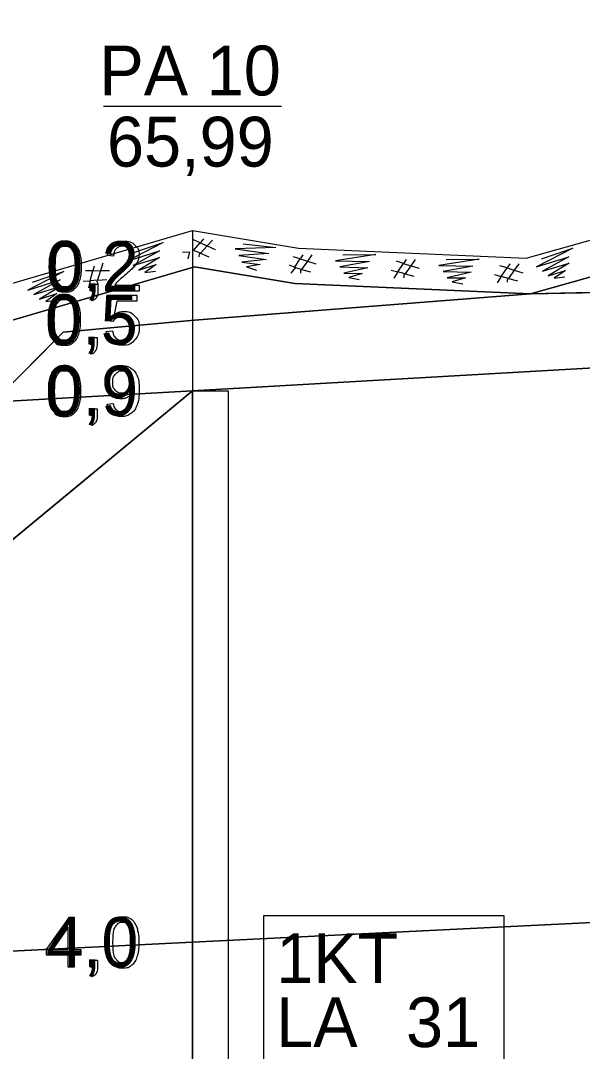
# Model space of a CAD drawing. Extents: x 532503 to 539665, y 6557663 to 6561526.
# Drawn here: x 537390.7 to 537453.8, y 6560389.4 to 6560505.3 of the extents above; entities that cross this region are included whole.
import ezdxf

# ---------------------------------------------------------------- set-up
doc = ezdxf.new("R2010")
doc.units = 0
for name, color, linetype in [('Default', 7, 'Continuous'), ('GEOLPUNKT', 7, 'Continuous'), ('Plokid', 7, 'Continuous'), ('Proovid', 7, 'Continuous'), ('Täide', 7, 'Continuous')]:
    doc.layers.add(name, color=color, linetype=linetype)

msp = doc.modelspace()

# ---------------------------------------------------------------- linework, layer by layer
at = {"layer": 'Default'}
for points in [[(537322.23, 6560416.75), (537326.37, 6560421.81), (537330.23, 6560426.27), (537340.98, 6560442.43), (537343.58, 6560446.27), (537350.59, 6560458.09), (537354.61, 6560466.27), (537364.7, 6560468.43), (537409.98, 6560481.67), (537421.88, 6560479.69), (537447.49, 6560478.57), (537471.88, 6560485.43), (537475.42, 6560486.27), (537476.28, 6560486.59), (537513.56, 6560495.99), (537520.26, 6560497.58), (537521.87, 6560497.97)], [(537316.32, 6560403.48), (537325.29, 6560414.21), (537329.42, 6560419.25), (537333.4, 6560423.86), (537344.28, 6560440.21), (537346.94, 6560444.14), (537354.09, 6560456.19), (537357.33, 6560462.78), (537365.68, 6560464.57), (537410.22, 6560477.6), (537421.47, 6560475.73), (537447.96, 6560474.57), (537472.88, 6560481.58), (537476.58, 6560482.46), (537477.46, 6560482.79), (537514.5, 6560492.12), (537521.18, 6560493.72), (537522.74, 6560494.09)], [(537114.82, 6560272.67), (537235.3, 6560321.87), (537242.05, 6560326.27), (537267.99, 6560346.27), (537409.98, 6560463.67), (537409.98, 6560463.67), (537409.98, 6560463.67), (537680.4, 6560479.07), (537680.4, 6560479.07), (537927.28, 6560437.47), (537927.28, 6560437.47), (538157.31, 6560447.07), (538157.31, 6560447.07), (538426.58, 6560436.27), (538426.58, 6560436.27), (538556.7, 6560436.87), (538556.7, 6560436.87), (538783.9, 6560390.27), (538783.9, 6560390.27)], [(537291.08, 6560365.36), (537330.34, 6560400.02), (537387.62, 6560462.4), (537395.43, 6560470.27), (537410.22, 6560471.6), (537447.96, 6560474.57), (537680.4, 6560479.07)], [(537409.98, 6560463.67), (537409.98, 6560463.67), (537680.4, 6560479.07), (537680.4, 6560479.07), (537927.28, 6560437.47), (537927.28, 6560437.47), (538157.31, 6560447.07), (538157.31, 6560447.07), (538426.58, 6560436.27), (538426.58, 6560436.27), (538556.7, 6560436.87), (538556.7, 6560436.87), (538783.9, 6560390.27), (538809.14, 6560385.09)], [(537327.58, 6560397.59), (537409.98, 6560401.67), (537680.4, 6560415.07), (537927.28, 6560383.47), (538157.31, 6560395.07), (538426.58, 6560390.27), (538556.7, 6560374.87), (538783.9, 6560390.27), (538809.14, 6560385.09)]]:
    msp.add_lwpolyline(points, dxfattribs=at)
at = {"layer": 'GEOLPUNKT'}
for p, q in [((537399.98, 6560495.67), (537419.98, 6560495.67)), ((537409.98, 6560481.67), (537409.98, 6560181.67))]:
    msp.add_line(p, q, dxfattribs=at)
at = {"layer": 'Plokid'}
for points in [[(537316.32, 6560403.48), (537325.29, 6560414.21), (537329.42, 6560419.25), (537333.4, 6560423.86), (537344.28, 6560440.21), (537346.94, 6560444.14), (537354.09, 6560456.19), (537357.33, 6560462.78), (537365.68, 6560464.57), (537410.22, 6560477.6), (537421.47, 6560475.73), (537447.96, 6560474.57), (537472.88, 6560481.58), (537476.58, 6560482.46), (537477.46, 6560482.79), (537514.5, 6560492.12), (537521.18, 6560493.72), (537522.74, 6560494.09)], [(537119.21, 6560274.46), (537235.3, 6560321.87), (537242.05, 6560326.27), (537267.99, 6560346.27), (537291.08, 6560365.36), (537409.98, 6560463.67), (537409.98, 6560463.67), (537680.4, 6560479.07), (537680.4, 6560479.07), (537927.28, 6560437.47), (537927.28, 6560437.47), (538157.31, 6560447.07), (538157.31, 6560447.07), (538426.58, 6560436.27), (538426.58, 6560436.27), (538556.7, 6560436.87), (538556.7, 6560436.87), (538783.9, 6560390.27), (538783.9, 6560390.27)]]:
    msp.add_lwpolyline(points, dxfattribs=at)
at = {"layer": 'Proovid'}
for points in [[(537401.12, 6560478.8), (537400.41, 6560478.87)], [(537398.57, 6560474.87), (537398.57, 6560475.65), (537399.35, 6560475.65), (537399.35, 6560474.87)], [(537403.98, 6560475.53), (537403.98, 6560474.87), (537400.28, 6560474.87)], [(537401.24, 6560475.53), (537403.98, 6560475.53)], [(537398.96, 6560474.87), (537398.57, 6560474.87)], [(537401.04, 6560471.44), (537400.39, 6560471.52), (537400.93, 6560474.4), (537403.72, 6560474.4), (537403.72, 6560473.74), (537401.48, 6560473.74), (537401.18, 6560472.24)], [(537398.71, 6560473.76), (537398.52, 6560474.05)], [(537400.27, 6560470.34), (537400.99, 6560470.4)], [(537398.47, 6560468.87), (537398.47, 6560469.65), (537399.25, 6560469.65), (537399.25, 6560468.87)], [(537398.85, 6560468.87), (537398.47, 6560468.87)], [(537398.61, 6560467.76), (537398.42, 6560468.05)], [(537398.5, 6560460.87), (537398.5, 6560461.65), (537399.28, 6560461.65), (537399.28, 6560460.87)], [(537400.4, 6560462.17), (537401.07, 6560462.23)], [(537398.89, 6560460.87), (537398.5, 6560460.87)], [(537398.65, 6560459.76), (537398.45, 6560460.05)], [(537396.01, 6560398.87), (537396.01, 6560400.21), (537393.58, 6560400.21), (537393.58, 6560400.84), (537396.14, 6560404.47), (537396.7, 6560404.47), (537396.7, 6560400.84), (537397.45, 6560400.84), (537397.45, 6560400.21), (537396.7, 6560400.21), (537396.7, 6560398.87), (537396.01, 6560398.87)], [(537396.01, 6560400.84), (537396.01, 6560403.37), (537394.26, 6560400.84), (537396.01, 6560400.84)], [(537398.53, 6560398.87), (537398.53, 6560399.65), (537399.31, 6560399.65), (537399.31, 6560398.87)], [(537398.68, 6560397.76), (537398.48, 6560398.05)], [(537398.92, 6560398.87), (537398.53, 6560398.87)]]:
    msp.add_lwpolyline(points, dxfattribs=at)
for points in [[(537409.98, 6560463.67), (537413.98, 6560463.67), (537413.98, 6560321.67), (537409.98, 6560321.67)], [(537417.98, 6560404.67), (537444.98, 6560404.67), (537444.98, 6560387.67), (537417.98, 6560387.67)]]:
    msp.add_lwpolyline(points, close=True, dxfattribs=at)
for points in [[(537393.85, 6560477.63), (537393.85, 6560478.62), (537394.05, 6560479.23), (537394.26, 6560479.84), (537394.66, 6560480.16), (537395.06, 6560480.49), (537395.67, 6560480.49), (537396.12, 6560480.49), (537396.46, 6560480.31), (537396.8, 6560480.13), (537397.03, 6560479.79), (537397.25, 6560479.45), (537397.37, 6560478.95), (537397.5, 6560478.46), (537397.5, 6560477.63), (537397.5, 6560476.65), (537397.3, 6560476.04), (537397.09, 6560475.43), (537396.69, 6560475.11), (537396.29, 6560474.78), (537395.67, 6560474.78), (537394.86, 6560474.78), (537394.4, 6560475.35), (537393.85, 6560476.06), (537393.85, 6560477.63)], [(537400.41, 6560478.87), (537400.48, 6560479.66), (537400.95, 6560480.08), (537401.43, 6560480.49), (537402.23, 6560480.49), (537403.03, 6560480.49), (537403.5, 6560480.04), (537403.97, 6560479.6), (537403.97, 6560478.94), (537403.97, 6560478.6), (537403.84, 6560478.28), (537403.7, 6560477.95), (537403.38, 6560477.59), (537403.06, 6560477.24), (537402.32, 6560476.61), (537401.7, 6560476.09), (537401.53, 6560475.9), (537401.35, 6560475.72), (537401.24, 6560475.53)], [(537394.56, 6560477.63), (537394.56, 6560476.25), (537394.88, 6560475.8), (537395.2, 6560475.34), (537395.67, 6560475.34), (537396.15, 6560475.34), (537396.47, 6560475.8), (537396.79, 6560476.25), (537396.79, 6560477.63), (537396.79, 6560479.01), (537396.47, 6560479.47), (537396.15, 6560479.92), (537395.67, 6560479.92), (537395.19, 6560479.92), (537394.91, 6560479.52), (537394.56, 6560479.01), (537394.56, 6560477.63)], [(537400.28, 6560474.87), (537400.27, 6560475.12), (537400.36, 6560475.35), (537400.5, 6560475.73), (537400.81, 6560476.09), (537401.13, 6560476.46), (537401.71, 6560476.94), (537402.62, 6560477.69), (537402.94, 6560478.13), (537403.26, 6560478.56), (537403.26, 6560478.95), (537403.26, 6560479.36), (537402.97, 6560479.64), (537402.68, 6560479.92), (537402.21, 6560479.92), (537401.72, 6560479.92), (537401.42, 6560479.63), (537401.12, 6560479.33), (537401.12, 6560478.8)], [(537393.75, 6560471.63), (537393.75, 6560472.62), (537393.95, 6560473.23), (537394.15, 6560473.84), (537394.56, 6560474.16), (537394.96, 6560474.49), (537395.57, 6560474.49), (537396.02, 6560474.49), (537396.36, 6560474.31), (537396.7, 6560474.13), (537396.92, 6560473.79), (537397.14, 6560473.45), (537397.27, 6560472.95), (537397.4, 6560472.46), (537397.4, 6560471.63), (537397.4, 6560470.65), (537397.19, 6560470.04), (537396.99, 6560469.43), (537396.59, 6560469.11), (537396.18, 6560468.78), (537395.57, 6560468.78), (537394.76, 6560468.78), (537394.3, 6560469.35), (537393.75, 6560470.06), (537393.75, 6560471.63)], [(537398.52, 6560474.05), (537398.74, 6560474.15), (537398.84, 6560474.34), (537398.95, 6560474.52), (537398.96, 6560474.87)], [(537399.35, 6560474.87), (537399.35, 6560474.44), (537399.2, 6560474.17), (537399.05, 6560473.91), (537398.71, 6560473.76)], [(537394.45, 6560471.63), (537394.45, 6560470.25), (537394.78, 6560469.8), (537395.1, 6560469.34), (537395.57, 6560469.34), (537396.04, 6560469.34), (537396.36, 6560469.8), (537396.69, 6560470.25), (537396.69, 6560471.63), (537396.69, 6560473.01), (537396.37, 6560473.47), (537396.04, 6560473.92), (537395.56, 6560473.92), (537395.09, 6560473.92), (537394.81, 6560473.52), (537394.45, 6560473.01), (537394.45, 6560471.63)], [(537401.18, 6560472.24), (537401.69, 6560472.59), (537402.24, 6560472.59), (537402.97, 6560472.59), (537403.48, 6560472.08), (537403.98, 6560471.57), (537403.98, 6560470.77), (537403.98, 6560470.01), (537403.54, 6560469.46), (537403, 6560468.78), (537402.07, 6560468.78), (537401.3, 6560468.78), (537400.82, 6560469.2), (537400.34, 6560469.63), (537400.27, 6560470.34)], [(537400.99, 6560470.4), (537401.07, 6560469.87), (537401.36, 6560469.61), (537401.65, 6560469.34), (537402.07, 6560469.34), (537402.57, 6560469.34), (537402.91, 6560469.71), (537403.25, 6560470.09), (537403.25, 6560470.71), (537403.25, 6560471.3), (537402.92, 6560471.64), (537402.59, 6560471.98), (537402.06, 6560471.98), (537401.72, 6560471.98), (537401.45, 6560471.83), (537401.19, 6560471.68), (537401.04, 6560471.44)], [(537398.42, 6560468.05), (537398.64, 6560468.15), (537398.74, 6560468.34), (537398.84, 6560468.52), (537398.85, 6560468.87)], [(537399.25, 6560468.87), (537399.25, 6560468.44), (537399.1, 6560468.17), (537398.94, 6560467.91), (537398.61, 6560467.76)], [(537393.78, 6560463.63), (537393.78, 6560464.62), (537393.98, 6560465.23), (537394.19, 6560465.84), (537394.59, 6560466.16), (537394.99, 6560466.49), (537395.6, 6560466.49), (537396.05, 6560466.49), (537396.4, 6560466.31), (537396.74, 6560466.13), (537396.96, 6560465.79), (537397.18, 6560465.45), (537397.3, 6560464.95), (537397.43, 6560464.46), (537397.43, 6560463.63), (537397.43, 6560462.65), (537397.23, 6560462.04), (537397.02, 6560461.43), (537396.62, 6560461.11), (537396.22, 6560460.78), (537395.6, 6560460.78), (537394.8, 6560460.78), (537394.33, 6560461.35), (537393.78, 6560462.06), (537393.78, 6560463.63)], [(537401.07, 6560462.23), (537401.15, 6560461.76), (537401.39, 6560461.55), (537401.62, 6560461.34), (537401.99, 6560461.34), (537402.31, 6560461.34), (537402.55, 6560461.49), (537402.79, 6560461.63), (537402.94, 6560461.87), (537403.09, 6560462.12), (537403.19, 6560462.53), (537403.3, 6560462.94), (537403.3, 6560463.37), (537403.3, 6560463.42), (537403.29, 6560463.51), (537403.09, 6560463.18), (537402.73, 6560462.97), (537402.37, 6560462.77), (537401.96, 6560462.77), (537401.26, 6560462.77), (537400.78, 6560463.27), (537400.3, 6560463.78), (537400.3, 6560464.6), (537400.3, 6560465.45), (537400.8, 6560465.97), (537401.31, 6560466.49), (537402.06, 6560466.49), (537402.61, 6560466.49), (537403.06, 6560466.2), (537403.51, 6560465.9), (537403.75, 6560465.36), (537403.98, 6560464.82), (537403.98, 6560463.78), (537403.98, 6560462.71), (537403.75, 6560462.08), (537403.52, 6560461.44), (537403.06, 6560461.11), (537402.6, 6560460.78), (537401.98, 6560460.78), (537401.32, 6560460.78), (537400.9, 6560461.14), (537400.49, 6560461.51), (537400.4, 6560462.17)], [(537394.49, 6560463.63), (537394.49, 6560462.25), (537394.81, 6560461.8), (537395.13, 6560461.34), (537395.6, 6560461.34), (537396.08, 6560461.34), (537396.4, 6560461.8), (537396.72, 6560462.25), (537396.72, 6560463.63), (537396.72, 6560465.01), (537396.4, 6560465.47), (537396.08, 6560465.92), (537395.6, 6560465.92), (537395.12, 6560465.92), (537394.84, 6560465.52), (537394.49, 6560465.01), (537394.49, 6560463.63)], [(537403.22, 6560464.64), (537403.22, 6560465.23), (537402.9, 6560465.58), (537402.59, 6560465.92), (537402.15, 6560465.92), (537401.69, 6560465.92), (537401.35, 6560465.55), (537401.01, 6560465.18), (537401.01, 6560464.58), (537401.01, 6560464.04), (537401.33, 6560463.71), (537401.65, 6560463.38), (537402.13, 6560463.38), (537402.6, 6560463.38), (537402.91, 6560463.71), (537403.22, 6560464.04), (537403.22, 6560464.64)], [(537398.45, 6560460.05), (537398.67, 6560460.15), (537398.77, 6560460.34), (537398.88, 6560460.52), (537398.89, 6560460.87)], [(537399.28, 6560460.87), (537399.28, 6560460.44), (537399.13, 6560460.17), (537398.98, 6560459.91), (537398.65, 6560459.76)], [(537400.33, 6560401.63), (537400.33, 6560402.62), (537400.54, 6560403.23), (537400.74, 6560403.84), (537401.14, 6560404.16), (537401.55, 6560404.49), (537402.16, 6560404.49), (537402.61, 6560404.49), (537402.95, 6560404.31), (537403.29, 6560404.13), (537403.51, 6560403.79), (537403.73, 6560403.45), (537403.85, 6560402.95), (537403.98, 6560402.46), (537403.98, 6560401.63), (537403.98, 6560400.65), (537403.78, 6560400.04), (537403.58, 6560399.43), (537403.17, 6560399.11), (537402.77, 6560398.78), (537402.16, 6560398.78), (537401.35, 6560398.78), (537400.89, 6560399.35), (537400.33, 6560400.06), (537400.33, 6560401.63)], [(537401.04, 6560401.63), (537401.04, 6560400.25), (537401.36, 6560399.8), (537401.68, 6560399.34), (537402.16, 6560399.34), (537402.63, 6560399.34), (537402.95, 6560399.8), (537403.27, 6560400.25), (537403.27, 6560401.63), (537403.27, 6560403.01), (537402.95, 6560403.47), (537402.63, 6560403.92), (537402.15, 6560403.92), (537401.68, 6560403.92), (537401.39, 6560403.52), (537401.04, 6560403.01), (537401.04, 6560401.63)], [(537398.48, 6560398.05), (537398.7, 6560398.15), (537398.8, 6560398.34), (537398.91, 6560398.52), (537398.92, 6560398.87)], [(537399.31, 6560398.87), (537399.31, 6560398.44), (537399.16, 6560398.17), (537399.01, 6560397.91), (537398.68, 6560397.76)]]:
    msp.add_open_spline(points, degree=3, dxfattribs=at)
at = {"layer": 'Täide'}
for p, q in [((537409.98, 6560463.67), (537680.4, 6560479.07)), ((537409.98, 6560463.67), (537680.4, 6560479.07)), ((537680.4, 6560479.07), (537447.96, 6560474.57)), ((537447.96, 6560474.57), (537680.4, 6560479.07)), ((537447.96, 6560474.57), (537410.22, 6560471.6)), ((537410.22, 6560471.6), (537447.96, 6560474.57)), ((537410.22, 6560471.6), (537395.43, 6560470.27)), ((537395.43, 6560470.27), (537410.22, 6560471.6)), ((537387.62, 6560462.4), (537395.43, 6560470.27)), ((537379.51, 6560438.47), (537409.98, 6560463.67)), ((537387.62, 6560462.4), (537409.98, 6560463.67)), ((537680.4, 6560415.07), (537409.98, 6560401.67)), ((537409.98, 6560401.67), (537327.58, 6560397.59))]:
    msp.add_line(p, q, dxfattribs=at)
for points in [[(537729.54, 6560505.28), (537680.4, 6560503.07), (537610.5, 6560501.39), (537605.95, 6560501.07), (537603.81, 6560500.94), (537587.96, 6560500.06), (537586.46, 6560499.96), (537541.66, 6560495.73), (537531.59, 6560495.47), (537527.37, 6560494.97), (537525.69, 6560494.69), (537524.85, 6560494.54), (537522.74, 6560494.09), (537521.18, 6560493.72), (537514.5, 6560492.12), (537477.46, 6560482.79), (537476.58, 6560482.46), (537472.88, 6560481.58), (537447.96, 6560474.57)], [(537403.17, 6560479.12), (537406.68, 6560480.35), (537402.63, 6560478.22), (537406.27, 6560479.39), (537403.31, 6560477.74), (537406.29, 6560478.66), (537403.96, 6560477.21), (537405.91, 6560477.86), (537404.64, 6560476.96), (537405.82, 6560477.12)], [(537410.72, 6560478.71), (537410.77, 6560479.01), (537410.87, 6560479.13), (537410.1, 6560479.44), (537410.86, 6560480.31), (537410.09, 6560480.65)], [(537411.21, 6560480.73), (537410.86, 6560480.31), (537411.63, 6560479.96), (537412.54, 6560479.55)], [(537412.22, 6560480.61), (537411.63, 6560479.96), (537410.87, 6560479.13), (537411.83, 6560478.74)], [(537415.66, 6560480.19), (537419.35, 6560479.77), (537414.77, 6560479.61), (537418.56, 6560479.08), (537415.18, 6560478.88), (537418.27, 6560478.41), (537415.53, 6560478.12), (537417.57, 6560477.86), (537416.04, 6560477.59), (537417.17, 6560477.23)], [(538783.9, 6560390.27), (538783.9, 6560390.27), (538556.7, 6560436.87), (538426.58, 6560436.27), (538157.31, 6560447.07), (537927.28, 6560437.47), (537680.4, 6560479.07), (537409.98, 6560463.67), (537387.62, 6560462.4)], [(537680.4, 6560479.07), (537447.96, 6560474.57), (537410.22, 6560471.6), (537395.43, 6560470.27)], [(537408.87, 6560479.25), (537409.65, 6560479.3), (537409.44, 6560478.49)], [(538809.14, 6560385.09), (538783.9, 6560390.27), (538556.7, 6560436.87), (538426.58, 6560436.27), (538157.31, 6560447.07), (537927.28, 6560437.47), (537680.4, 6560479.07), (537409.98, 6560463.67), (537409.98, 6560463.67)], [(537422.39, 6560478.94), (537422.09, 6560478.48), (537422.9, 6560478.22), (537423.85, 6560477.93)], [(537423.4, 6560478.95), (537422.9, 6560478.22), (537422.25, 6560477.31), (537423.25, 6560477.04)], [(537426.87, 6560478.94), (537430.59, 6560478.97), (537426.06, 6560478.26), (537429.89, 6560478.19), (537426.55, 6560477.58), (537429.68, 6560477.49), (537427, 6560476.87), (537429.06, 6560476.86), (537427.57, 6560476.41), (537428.73, 6560476.19)], [(537449.19, 6560478.5), (537452.71, 6560479.69), (537448.64, 6560477.6), (537452.29, 6560478.73), (537449.31, 6560477.11), (537452.31, 6560478), (537449.96, 6560476.58), (537451.92, 6560477.2), (537450.64, 6560476.31), (537451.82, 6560476.46)], [(537399.89, 6560478.02), (537399.64, 6560477.17), (537399.32, 6560476.09), (537400.36, 6560476.16)], [(537420.84, 6560477.83), (537421.57, 6560477.53), (537421.03, 6560476.89)], [(537422.15, 6560476.88), (537422.16, 6560477.18), (537422.25, 6560477.31), (537421.45, 6560477.53), (537422.09, 6560478.48), (537421.29, 6560478.73)], [(537433.77, 6560476.37), (537433.78, 6560476.68), (537433.87, 6560476.8), (537433.06, 6560477.02), (537433.71, 6560477.98), (537432.91, 6560478.22)], [(537434.01, 6560478.43), (537433.71, 6560477.98), (537434.52, 6560477.72), (537435.47, 6560477.43)], [(537435.02, 6560478.44), (537434.52, 6560477.72), (537433.87, 6560476.8), (537434.87, 6560476.53)], [(537438.49, 6560478.43), (537442.21, 6560478.47), (537437.68, 6560477.76), (537441.5, 6560477.69), (537438.17, 6560477.07), (537441.3, 6560476.99), (537438.62, 6560476.37), (537440.67, 6560476.35), (537439.18, 6560475.91), (537440.35, 6560475.68)], [(537445.63, 6560477.92), (537445.33, 6560477.47), (537446.14, 6560477.21), (537447.09, 6560476.92)], [(537446.64, 6560477.93), (537446.14, 6560477.21), (537445.48, 6560476.3), (537446.49, 6560476.02)], [(537447.96, 6560474.57), (537421.47, 6560475.73), (537410.22, 6560477.6), (537365.68, 6560464.57), (537357.33, 6560462.78), (537354.09, 6560456.19), (537346.94, 6560444.14), (537344.28, 6560440.21), (537333.4, 6560423.86), (537329.42, 6560419.25), (537325.29, 6560414.21), (537316.32, 6560403.48)], [(537392.01, 6560475.86), (537395.52, 6560477.09), (537391.46, 6560474.96), (537395.1, 6560476.13), (537392.15, 6560474.47), (537395.13, 6560475.4), (537392.8, 6560473.95), (537394.75, 6560474.6), (537393.48, 6560473.69), (537394.66, 6560473.85)], [(537399.37, 6560475.65), (537399.28, 6560475.94), (537399.32, 6560476.09), (537398.49, 6560476.04), (537398.79, 6560477.15), (537397.96, 6560477.13)], [(537398.93, 6560477.68), (537398.79, 6560477.15), (537399.64, 6560477.17), (537400.64, 6560477.2)], [(537432.3, 6560477.23), (537433.06, 6560477.02), (537432.6, 6560476.32)], [(537443.92, 6560476.72), (537444.68, 6560476.51), (537444.22, 6560475.81)], [(537445.39, 6560475.86), (537445.4, 6560476.17), (537445.48, 6560476.3), (537444.68, 6560476.51), (537445.33, 6560477.47), (537444.53, 6560477.71)], [(537397.7, 6560475.99), (537398.49, 6560476.04), (537398.28, 6560475.23)], [(537395.43, 6560470.27), (537387.62, 6560462.4), (537330.34, 6560400.02), (537291.08, 6560365.36)], [(537395.43, 6560470.27), (537387.73, 6560462.48), (537387.62, 6560462.4), (537387.62, 6560462.4)], [(537409.98, 6560463.67), (537372.69, 6560432.83), (537338.99, 6560404.97), (537338.99, 6560404.97), (537330.22, 6560397.72), (537330.22, 6560397.72), (537330.22, 6560397.72), (537291.08, 6560365.36), (537267.99, 6560346.27), (537267.99, 6560346.27), (537267.99, 6560346.27), (537267.99, 6560346.27), (537267.99, 6560346.27), (537242.05, 6560326.27), (537235.3, 6560321.87)], [(537327.58, 6560397.59), (537409.98, 6560401.67), (537680.4, 6560415.07), (537927.28, 6560383.47), (538157.31, 6560395.07), (538426.58, 6560390.27), (538556.7, 6560374.87), (538556.7, 6560374.87), (538556.7, 6560374.87)]]:
    msp.add_lwpolyline(points, dxfattribs=at)

# ---------------------------------------------------------------- texts
at = {"layer": 'GEOLPUNKT'}
for s, p in [('PA 10', (537399.51, 6560496.87)), ('65,99', (537400.37, 6560488.87))]:
    msp.add_text(s, height=5.6, dxfattribs=at).set_placement(p)
at = {"layer": 'Proovid'}
for s, p in [('0,2', (537393.52, 6560474.87)), ('0,5', (537393.42, 6560468.87)), ('0,9', (537393.46, 6560460.87)), ('4,0', (537393.49, 6560398.87)), ('1KT', (537419.38, 6560397.07)), ('31', (537433.98, 6560389.87)), ('LA', (537419.38, 6560389.87))]:
    msp.add_text(s, height=5.6, dxfattribs=at).set_placement(p)

doc.saveas('drawing.dxf')
